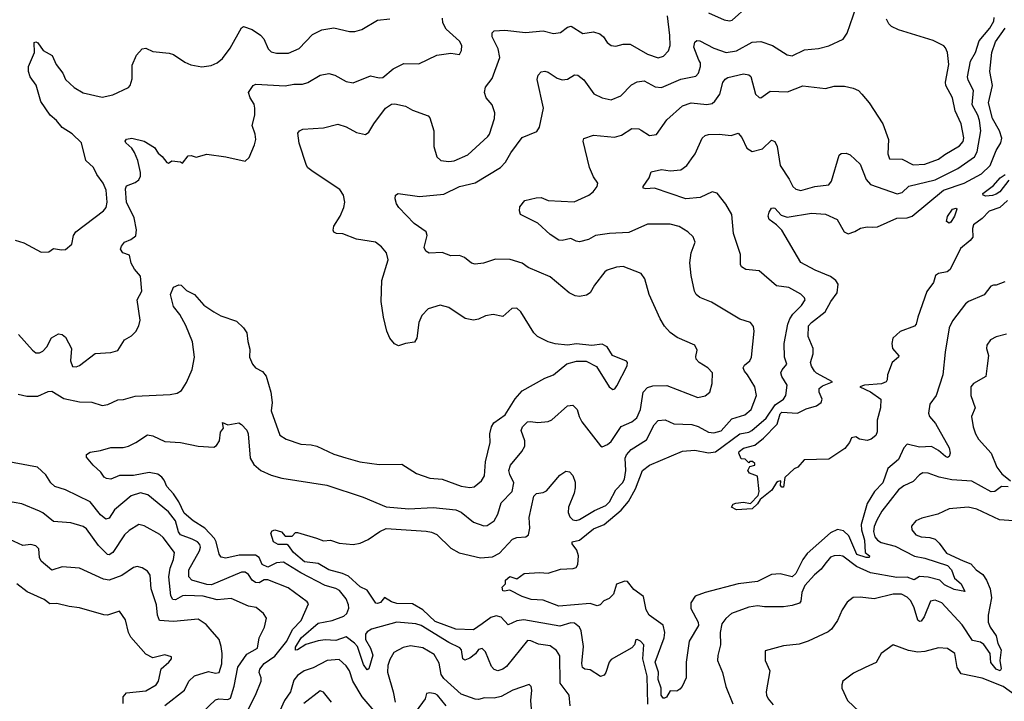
# Model space of a CAD drawing. Extents: x 2087054 to 2277909, y 548907 to 753496.
# Tile 293 of 444: x 2171111 to 2176762, y 685370 to 689283. Entities that reach past the tile are written whole.
import ezdxf

# ---------------------------------------------------------------- set-up
doc = ezdxf.new("R2010")
doc.units = 0

msp = doc.modelspace()

# ---------------------------------------------------------------- linework, layer by layer
at = {"layer": '0CON20XD'}
for points in [[(2172825, 685819.6), (2172905, 685833.4), (2172970.8, 685859.2), (2172988.6, 685875), (2173000.8, 685905), (2172998.8, 685925), (2172985, 685957.7), (2172946, 686006), (2172925, 686018), (2172865, 686034.7), (2172725, 686107.7), (2172625, 686168.3), (2172585, 686164.7), (2172535, 686140.8), (2172502.1, 686155), (2172486.2, 686196.2), (2172465, 686208.5), (2172370.4, 686209.6), (2172295, 686191.6), (2172267.2, 686197.2), (2172255.3, 686215.3), (2172239.4, 686285), (2172229.4, 686305), (2172174.3, 686365), (2172106.6, 686406.6), (2172055, 686449.7), (2172024.9, 686514.9), (2171995, 686561.2), (2171955, 686604.1), (2171939.9, 686639.9), (2171927.7, 686657.7), (2171905, 686673.2), (2171855, 686684.6), (2171765, 686665.7), (2171685, 686667.3), (2171635, 686645.6), (2171609.5, 686649.5), (2171596.1, 686656.1), (2171576.7, 686685), (2171533.8, 686725), (2171495, 686772.5), (2171495, 686786.7), (2171515, 686801.2), (2171575, 686809.2), (2171635, 686827.1), (2171705, 686826.9), (2171735, 686834.4), (2171778.8, 686855), (2171845, 686900), (2171875, 686893.3), (2171945, 686862.5), (2172035, 686856.7), (2172135, 686835.7), (2172225, 686828.8), (2172241.2, 686838.8), (2172258, 686865), (2172263.8, 686915), (2172281.7, 686938.3), (2172275, 686970), (2172305, 686957.5), (2172369.3, 686969.3), (2172385, 686960), (2172415, 686926), (2172423.1, 686905), (2172433.5, 686765), (2172455, 686730.5), (2172495.8, 686695.8), (2172555, 686669.2), (2172615, 686650.8), (2172875, 686611.1), (2173083, 686543), (2173215, 686487.1), (2173345.5, 686475.5), (2173485, 686482.8), (2173615, 686469.6), (2173645, 686455.5), (2173715, 686397.8), (2173775, 686377.1), (2173795, 686379.2), (2173833.9, 686406.1), (2173854.6, 686445), (2173875, 686510), (2173937.3, 686575), (2173946.8, 686625), (2173925, 686672.5), (2173919.1, 686695), (2173927.5, 686725), (2173993.8, 686805), (2174009.6, 686835), (2174010.9, 686865), (2173990, 686925), (2173997.8, 686945), (2174025, 686974.2), (2174042.7, 686977.3), (2174085, 686970), (2174145, 686975.6), (2174165, 686985.7), (2174255, 687065.8), (2174285, 687070.8), (2174311.4, 687045), (2174321.5, 687005), (2174337.3, 686975), (2174445, 686836), (2174455, 686831.2), (2174485, 686844.4), (2174505, 686861.5), (2174562.4, 686947.6), (2174625, 686975.3), (2174653, 686997), (2174674.7, 687045), (2174688.8, 687145), (2174715, 687172.5), (2174745, 687182.1), (2174825, 687183.5), (2175002.5, 687115), (2175045, 687122.9), (2175072.5, 687145), (2175085.8, 687195), (2175087.5, 687255), (2175060, 687285), (2175010.6, 687315), (2174994, 687335), (2174991.2, 687348.8), (2174998.8, 687385), (2174985, 687413.8), (2174885, 687458), (2174845, 687488), (2174812.8, 687522.8), (2174787.1, 687565), (2174724.4, 687705), (2174699.2, 687795), (2174677.5, 687825), (2174575, 687865.6), (2174537.1, 687862.9), (2174482.5, 687845), (2174468.8, 687835), (2174410.2, 687759.8), (2174384.5, 687715.5), (2174365, 687701.4), (2174325, 687694.4), (2174298.3, 687698.3), (2174264.6, 687714.6), (2174155, 687806), (2174029.6, 687859.6), (2173995, 687886.2), (2173927, 687907), (2173842.7, 687907.3), (2173772.5, 687885), (2173725, 687879.5), (2173705, 687884.3), (2173665, 687917.1), (2173635, 687929.4), (2173585, 687928.1), (2173535, 687945.6), (2173462.1, 687942.1), (2173442, 687955), (2173432.2, 687975), (2173450, 688045), (2173444.4, 688064.4), (2173375, 688113.1), (2173286.9, 688205), (2173273.3, 688225), (2173265.6, 688254.4), (2173268, 688275), (2173284.2, 688285.8), (2173405, 688267.5), (2173545, 688281.8), (2173635, 688324.6), (2173725, 688345.6), (2173870.5, 688435), (2173899.6, 688465), (2173930.8, 688519.2), (2173995, 688605.7), (2174079.4, 688640.6), (2174093.8, 688666.2), (2174116.9, 688775), (2174081.3, 688938.7), (2174086.5, 688965), (2174105, 688983.3), (2174125, 688986.9), (2174145, 688981.1), (2174195, 688947.9), (2174225, 688936.7), (2174255, 688941.4), (2174295, 688965.5), (2174315, 688964.4), (2174348.1, 688938.1), (2174407.1, 688857.1), (2174454, 688834), (2174505, 688823.6), (2174560.8, 688845), (2174621.6, 688908.4), (2174655, 688926.9), (2174695, 688931.9), (2174758.1, 688898.1), (2174795, 688893.1), (2174905, 688941.8), (2174991.7, 688958.3), (2175006.2, 688975), (2175018, 689015), (2175017.7, 689035), (2175009.5, 689050.5), (2174980.9, 689125), (2174985, 689153.8), (2174996.6, 689163.4), (2175015, 689160.8), (2175095, 689118.9), (2175165.3, 689094.8), (2175225, 689103.3), (2175315, 689153.8), (2175365, 689158.2), (2175430.8, 689135), (2175515, 689081.4), (2175545, 689075.8), (2175615, 689110), (2175695, 689118.1), (2175755, 689132.9), (2175838.1, 689171.9), (2175859.2, 689205), (2175911.4, 689355)], [(2175065, 689322.1), (2175155, 689282.5), (2175185, 689276.2), (2175200.7, 689279.3), (2175289.7, 689360.3)], [(2171085, 688017.5), (2171135, 688002.2), (2171235, 687948.1), (2171279.5, 687950.5), (2171305, 687970), (2171351.2, 687961.2), (2171375, 687964.1), (2171410.4, 687995), (2171420, 688045), (2171433.1, 688065), (2171593.3, 688185), (2171606.8, 688205), (2171612.8, 688235), (2171607, 688305), (2171589.7, 688345), (2171554, 688395), (2171534.5, 688435), (2171491.5, 688475), (2171465.7, 688575), (2171411.7, 688628.3), (2171355, 688664.5), (2171322.9, 688705), (2171286.6, 688735), (2171233.7, 688813.7), (2171206.7, 688906.7), (2171170.7, 688955), (2171161.6, 688985), (2171161.8, 689015), (2171195.6, 689095), (2171195, 689152.5), (2171205, 689156.2), (2171215, 689150), (2171246.7, 689106.7), (2171297.7, 689077.7), (2171320.9, 689025), (2171359.5, 688975), (2171375, 688940), (2171425, 688894), (2171476.1, 688863.9), (2171585, 688838.8), (2171645, 688851.4), (2171735, 688894.4), (2171745, 688904.3), (2171756.3, 688943.7), (2171757.6, 689022.4), (2171781.7, 689078.3), (2171814.3, 689115.7), (2171835, 689118.6), (2171875, 689100), (2171968.8, 689091.2), (2171995, 689082.5), (2172059.5, 689039.5), (2172094.4, 689024.4), (2172157, 689013), (2172210.9, 689019.1), (2172245, 689035.8), (2172275, 689060), (2172320.2, 689119.8), (2172385, 689236.7), (2172395, 689243.3), (2172445, 689227.1), (2172493.7, 689193.7), (2172512, 689172), (2172536.9, 689115), (2172555, 689098.9), (2172585, 689090.5), (2172655, 689090.9), (2172715, 689117.5), (2172792.6, 689197.4), (2172845, 689224.4), (2172915, 689235.6), (2173005, 689215.6), (2173035.4, 689214.6), (2173075, 689226.9), (2173165, 689280.6), (2173235, 689288)], [(2171105, 687475.8), (2171185, 687386.2), (2171205, 687371.2), (2171225, 687370), (2171245, 687380), (2171267.1, 687405), (2171293.8, 687456.2), (2171335, 687480), (2171355, 687476.2), (2171375, 687460), (2171409.2, 687395), (2171402.9, 687325), (2171415, 687291.2), (2171435, 687290), (2171455, 687297.5), (2171545, 687366.9), (2171635, 687372.9), (2171675, 687383.8), (2171713.8, 687445), (2171752.3, 687467.7), (2171777.1, 687492.9), (2171794.3, 687525.7), (2171801.9, 687558.1), (2171786, 687675), (2171812.5, 687725), (2171805, 687810), (2171770.4, 687850.4), (2171751.4, 687885), (2171740.7, 687930.7), (2171702.5, 687945), (2171690, 687965), (2171695, 687982.5), (2171712.5, 688005), (2171749.5, 688020.5), (2171777, 688043), (2171782.7, 688077.3), (2171768.5, 688145), (2171723.5, 688235), (2171718.6, 688311.4), (2171725, 688328.8), (2171775, 688347.5), (2171795.5, 688364.5), (2171804.3, 688385), (2171804.3, 688405), (2171788.6, 688475), (2171769.7, 688519.7), (2171754.4, 688544.4), (2171720, 688575), (2171717.5, 688585), (2171723.6, 688596.4), (2171755, 688603.3), (2171825, 688586), (2171885, 688548.8), (2171905.8, 688515.8), (2171928.3, 688498.3), (2171955, 688462.5), (2171965, 688460), (2171985, 688472.5), (2172035, 688467.5), (2172045, 688460), (2172078.3, 688501.7), (2172095, 688503.8), (2172125, 688494), (2172185, 688510), (2172295, 688495.8), (2172405, 688471.2), (2172427.7, 688492.3), (2172459.2, 688565), (2172465.7, 688595), (2172463.1, 688625), (2172445.5, 688675), (2172460, 688735), (2172461.5, 688775), (2172457.2, 688797.2), (2172435, 688834), (2172424.2, 688865.8), (2172451.2, 688905), (2172466.9, 688913.1), (2172635, 688902.5), (2172685, 688911.9), (2172735, 688912.9), (2172765, 688922.9), (2172835, 688964.3), (2172885, 688974.4), (2172920, 688965), (2172985, 688927.5), (2173025, 688920.8), (2173125, 688960.8), (2173175, 688948.6), (2173195, 688951.9), (2173255, 689000.9), (2173315, 689030.9), (2173401.1, 689028.9), (2173505, 689078.6), (2173585, 689090.8), (2173635, 689082.5), (2173646.7, 689105), (2173648.8, 689135), (2173635, 689158.8), (2173559.2, 689229.2), (2173539.1, 689265), (2173538.6, 689291.4)], [(2174716.9, 685353.1), (2174713.2, 685515), (2174686.9, 685615), (2174693.9, 685693.9), (2174675, 685716.4), (2174655, 685725.7), (2174646.4, 685723.6), (2174640.4, 685695), (2174625, 685677.9), (2174505, 685610), (2174493.6, 685595), (2174474.4, 685535), (2174465, 685520.8), (2174445, 685512.5), (2174385, 685550.6), (2174355, 685555.6), (2174341.1, 685565), (2174337.2, 685587.2), (2174347.1, 685685), (2174333.2, 685775), (2174324.1, 685795), (2174295, 685818.1), (2174275, 685820.7), (2174211.7, 685801.7), (2174005, 685838.9), (2173965, 685831.8), (2173915, 685808.6), (2173875, 685853.8), (2173845, 685860.6), (2173815, 685851.5), (2173765.9, 685814.1), (2173715, 685780.8), (2173615, 685784.2), (2173495, 685828.3), (2173425, 685895.2), (2173365, 685929.5), (2173275, 685931.1), (2173245, 685941.2), (2173205, 685966), (2173182.2, 685937.8), (2173165, 685931.5), (2173155, 685934.3), (2173105, 686008), (2173065, 686027.8), (2172997.9, 686087.9), (2172964, 686104), (2172885.7, 686125), (2172825, 686161.7), (2172745, 686170.3), (2172682.5, 686225), (2172655, 686264.4), (2172645, 686270), (2172595, 686270), (2172568.8, 686285), (2172552, 686335), (2172561.2, 686348.8), (2172575, 686353.8), (2172613.6, 686343.6), (2172635, 686317.5), (2172675, 686317.5), (2172695, 686340), (2172705, 686340), (2172815, 686306.9), (2172855, 686290.5), (2172895, 686295.4), (2172945, 686278.5), (2173025, 686270.9), (2173065, 686278.5), (2173111.7, 686298.3), (2173178.1, 686345), (2173215, 686361.3), (2173443.7, 686346.3), (2173475, 686341.2), (2173505, 686327.3), (2173585, 686250), (2173633.4, 686223.4), (2173755, 686194.7), (2173825, 686199.7), (2173865, 686221.2), (2173939.6, 686300.4), (2173965, 686310.2), (2174015.9, 686314.1), (2174031.9, 686325), (2174039.1, 686365), (2174034.6, 686425), (2174062.4, 686547.6), (2174076.4, 686563.6), (2174115, 686568.8), (2174135, 686579.1), (2174211.1, 686668.9), (2174245, 686692), (2174267.3, 686687.3), (2174285, 686666.7), (2174298.5, 686628.5), (2174299.3, 686595), (2174293.1, 686565), (2174260.3, 686485), (2174259.3, 686455), (2174268.5, 686428.5), (2174285, 686412), (2174305, 686408), (2174325, 686413.5), (2174409.2, 686465), (2174475, 686494.8), (2174495.6, 686514.4), (2174531.9, 686585), (2174571.5, 686625), (2174582.5, 686645), (2174590.2, 686695), (2174586.3, 686765), (2174593.2, 686785), (2174620.9, 686815), (2174709.5, 686870.5), (2174752.2, 686957.8), (2174775, 686982.5), (2174815, 686986.7), (2174865, 686963.8), (2174968.3, 686958.3), (2175005, 686947.5), (2175064, 686915), (2175095, 686911.1), (2175136.6, 686923.4), (2175197.4, 686992.6), (2175272, 687015), (2175309.2, 687045), (2175340.5, 687125), (2175330, 687175), (2175289.1, 687245), (2175270.5, 687265), (2175263.3, 687285), (2175270.8, 687299.2), (2175301.8, 687325), (2175311.8, 687345), (2175326, 687495), (2175322.3, 687522.3), (2175305, 687543.8), (2175245, 687564.2), (2175082.2, 687662.2), (2175015, 687688.6), (2174994.2, 687705), (2174984.3, 687725), (2174965.8, 687815), (2174957.7, 687887.7), (2174964.4, 687945), (2174987.5, 688005), (2174976.8, 688036.8), (2174945.5, 688065.5), (2174895.5, 688095.5), (2174845, 688109.4), (2174715, 688108.9), (2174608.1, 688061.9), (2174495.4, 688055.4), (2174415, 688043.6), (2174375, 688021.9), (2174325, 688008.6), (2174305, 688011.4), (2174275, 688027.5), (2174225.3, 688014.7), (2174205, 688018.2), (2174155, 688050), (2174085.3, 688115.3), (2173985, 688164.2), (2173979.2, 688185), (2173981.8, 688208.2), (2174011.2, 688245), (2174075, 688260.6), (2174105, 688262.2), (2174145, 688245.4), (2174293, 688237), (2174377.5, 688275), (2174403.3, 688295), (2174426.2, 688325), (2174430, 688345), (2174405, 688381.2), (2174380.5, 688435), (2174344.4, 688585), (2174349.7, 688600.3), (2174405, 688620), (2174525, 688609.1), (2174565, 688620), (2174625, 688657.5), (2174665, 688655.7), (2174678.9, 688648.9), (2174725, 688618.6), (2174765, 688624.3), (2174825, 688707.5), (2174915, 688788.5), (2174964.6, 688805.4), (2175055, 688795.9), (2175085, 688801.2), (2175101.5, 688815), (2175128.8, 688855), (2175147.5, 688922.5), (2175159.3, 688940.7), (2175175, 688950.6), (2175265, 688971.9), (2175295, 688967.1), (2175307.2, 688957.2), (2175335, 688856.2), (2175355, 688836), (2175365, 688834), (2175418.1, 688871.9), (2175518.3, 688868.3), (2175605, 688903.3), (2175735, 688887.5), (2175785, 688901.4), (2175845, 688901.4), (2175895, 688889.4), (2175925, 688875.6), (2175945, 688855.8), (2175986.7, 688805), (2176065.4, 688685.4), (2176097.9, 688595), (2176093.3, 688513.3), (2176104, 688485), (2176175, 688481.4), (2176239.1, 688449.1), (2176305, 688454.1), (2176385, 688482.1), (2176420.1, 688509.9), (2176505, 688558.5), (2176525, 688584.2), (2176528.9, 688605), (2176514.4, 688685), (2176479.1, 688759.1), (2176464.3, 688835), (2176426.8, 688905), (2176425.4, 688925), (2176442.7, 689025), (2176436.4, 689095), (2176425, 689121.2), (2176415, 689132), (2176352.8, 689162.8), (2176155, 689224.5), (2176115, 689243.1), (2176098.6, 689258.6), (2176086.7, 689285)], [(2172982.5, 686767.5), (2173062.5, 686745), (2173175, 686730.5), (2173305, 686732.2), (2173388.5, 686678.5), (2173465, 686651.9), (2173535, 686645.6), (2173644.7, 686604.7), (2173695, 686597.8), (2173718.7, 686601.3), (2173761.2, 686635), (2173778, 686665), (2173785.5, 686745), (2173811.9, 686855), (2173809.1, 686905), (2173819.1, 686945), (2173831.9, 686968.1), (2173896.7, 687015), (2173954.1, 687105.9), (2173995, 687152.2), (2174125.5, 687224.5), (2174175, 687244.3), (2174252.3, 687307.7), (2174306.9, 687323.1), (2174362.4, 687322.4), (2174421.7, 687291.7), (2174494, 687175), (2174515, 687160), (2174525.9, 687164.1), (2174538.3, 687181.7), (2174598.1, 687295), (2174600, 687315), (2174593.4, 687323.4), (2174512.5, 687355), (2174482.5, 687405), (2174455, 687420), (2174395, 687412), (2174307, 687423), (2174255, 687414.3), (2174185, 687421.4), (2174145, 687434.2), (2174083.3, 687465), (2174061.2, 687485), (2173988, 687605), (2173965, 687627.5), (2173935, 687625.7), (2173885, 687580), (2173829.3, 687590.7), (2173785, 687582.9), (2173745, 687564.4), (2173715, 687558.1), (2173667.6, 687567.6), (2173575, 687631.4), (2173524.1, 687644.1), (2173455, 687622.5), (2173418.6, 687585), (2173402.5, 687545), (2173390.6, 687455), (2173377.5, 687432.5), (2173325, 687424.2), (2173285, 687410), (2173261.7, 687421.7), (2173235.6, 687455.6), (2173218.6, 687495), (2173198.5, 687575), (2173186.4, 687665), (2173189.4, 687785), (2173225.8, 687905), (2173215.8, 687945), (2173188.7, 687978.7), (2173152.5, 688005), (2173043.4, 688023.4), (2172965, 688054), (2172930, 688055), (2172913.5, 688063.5), (2172910, 688075), (2172915, 688096.7), (2172951.4, 688155), (2172972.2, 688205), (2172977.8, 688235), (2172970.6, 688275), (2172947.9, 688307.9), (2172795, 688409.2), (2172765, 688432), (2172757.5, 688445), (2172714.5, 688574.5), (2172707.7, 688632.3), (2172716.7, 688645), (2172735.8, 688654.2), (2172855, 688661.9), (2172937.7, 688682.3), (2172985, 688668.1), (2173045, 688635.8), (2173095, 688623.8), (2173115, 688636.7), (2173143.1, 688685), (2173210.8, 688775), (2173245, 688798.6), (2173265, 688800), (2173325.5, 688785.5), (2173365, 688764.2), (2173455, 688730), (2173465, 688720), (2173487.5, 688645), (2173487.5, 688555), (2173506.1, 688496.1), (2173527.5, 688475), (2173575, 688468.6), (2173605, 688473.1), (2173682.5, 688507.5), (2173798.3, 688611.7), (2173807.5, 688625), (2173836, 688716), (2173837.7, 688747.7), (2173823.8, 688795), (2173788.8, 688835), (2173778.8, 688865), (2173784, 688895), (2173822.7, 688945), (2173867.1, 689065), (2173857.7, 689115), (2173822.5, 689185), (2173822.4, 689207.6), (2173835, 689219.2), (2173895, 689221.9), (2174015, 689208.7), (2174115, 689219.2), (2174175, 689203.1), (2174215, 689210), (2174255, 689239.6), (2174275.4, 689245.4), (2174343.1, 689203.1), (2174405, 689212.5), (2174441.4, 689201.4), (2174462.5, 689185), (2174482.4, 689152.4), (2174505.6, 689135.6), (2174531.7, 689131.7), (2174575, 689142.5), (2174615, 689141.8), (2174715, 689084.7), (2174775, 689064.6), (2174806.7, 689073.3), (2174835, 689104), (2174844.6, 689135.4), (2174842.3, 689192.3), (2174829.2, 689305)], [(2176765, 687778.5), (2176715, 687759.2), (2176700.7, 687759.3), (2176685, 687753.3), (2176647.3, 687702.7), (2176556.2, 687665), (2176538.5, 687651.5), (2176464.4, 687555), (2176446.2, 687515), (2176421.9, 687375), (2176408.6, 687245), (2176370, 687125), (2176335.5, 687075), (2176327.5, 687025), (2176332.2, 687005), (2176366.9, 686965), (2176445, 686825.8), (2176450.8, 686795), (2176445.3, 686774.7), (2176435, 686770), (2176425, 686775.5), (2176385, 686810.4), (2176345, 686833.8), (2176275, 686829.5), (2176205, 686845.8), (2176185, 686826.2), (2176155, 686757.8), (2176093.7, 686706.3), (2176064.7, 686625), (2176016.8, 686575), (2175974.6, 686505.4), (2175941.2, 686385), (2175941.7, 686355), (2175959.6, 686295), (2175964.1, 686224.1), (2175988.8, 686205), (2175986.7, 686195), (2175970, 686195), (2175915, 686213.3), (2175869.9, 686319.9), (2175838.6, 686348.6), (2175805, 686356.5), (2175765, 686337.9), (2175631, 686219), (2175605.3, 686185), (2175565, 686103.1), (2175545, 686085.5), (2175475, 686101.8), (2175425, 686098.5), (2175345, 686058.9), (2175234.5, 686045.5), (2175045, 685995.8), (2174987, 685973), (2174962.5, 685935), (2174962.6, 685902.6), (2175004.6, 685825), (2175007.8, 685805), (2174953.8, 685715), (2174935.6, 685595), (2174935.7, 685505), (2174912.5, 685455), (2174899.3, 685440.7), (2174881.7, 685428.3), (2174845, 685430), (2174823.8, 685395), (2174812.3, 685387.7), (2174805, 685387.5), (2174793.1, 685405), (2174792.8, 685445), (2174775.2, 685495), (2174777.6, 685537.6), (2174759.2, 685595), (2174810.9, 685735), (2174812.9, 685765), (2174805, 685807.1), (2174724.5, 685865), (2174706.2, 685895), (2174691.7, 685971.7), (2174635, 686011.4), (2174598.8, 686058.8), (2174585, 686060), (2174537, 686043), (2174519.5, 685985), (2174495, 685960.5), (2174463.8, 685946.2), (2174443.3, 685925), (2174425, 685918), (2174385, 685931.2), (2174205.6, 685915.6), (2174115, 685951.1), (2174047.5, 685955), (2173995, 685971.6), (2173925, 686009.2), (2173892, 686002), (2173884.2, 686005), (2173880, 686025), (2173900, 686045), (2173900, 686065), (2173925, 686086.7), (2173965, 686073.8), (2174006.2, 686103.8), (2174095, 686110), (2174145, 686106.7), (2174215, 686129.1), (2174287.9, 686132.1), (2174305, 686138), (2174314.4, 686155.6), (2174318.5, 686205), (2174308.5, 686238.5), (2174281.4, 686275), (2174282.5, 686285), (2174325, 686294.4), (2174405, 686360.8), (2174465, 686385.4), (2174563.4, 686466.6), (2174605, 686517.9), (2174645, 686590.7), (2174685, 686694.3), (2174725.7, 686725), (2174915, 686806.7), (2174985, 686811.2), (2175065, 686796.4), (2175105, 686801.6), (2175245, 686905.7), (2175295, 686914.3), (2175313.8, 686925), (2175395.8, 686995), (2175447.2, 687072.8), (2175495.3, 687105), (2175508.7, 687125), (2175515.6, 687185), (2175484.6, 687235), (2175478.9, 687255), (2175486.2, 687273.8), (2175514.4, 687305), (2175500, 687345), (2175499.1, 687425), (2175519.7, 687535), (2175530.8, 687565), (2175548.4, 687591.6), (2175598.6, 687641.4), (2175619.4, 687675), (2175616.1, 687686.1), (2175595, 687706.4), (2175525, 687745.6), (2175455, 687755.7), (2175355, 687840.6), (2175278.3, 687848.3), (2175254.2, 687864.2), (2175248, 687878), (2175248.1, 687935), (2175207.9, 688055), (2175198.9, 688165), (2175164.7, 688224.7), (2175115, 688287.5), (2175085, 688295.6), (2175017.1, 688262.9), (2174935, 688254.7), (2174755, 688316.7), (2174705, 688311.2), (2174690, 688315), (2174690, 688325), (2174724.3, 688375), (2174735, 688410), (2174795, 688423.8), (2174845, 688415.4), (2174905, 688420.5), (2174940, 688445), (2174966.4, 688483.6), (2174987.9, 688512.1), (2175027.9, 688602.1), (2175045, 688618), (2175065, 688624.2), (2175125, 688625.6), (2175195, 688617.5), (2175235, 688632), (2175255, 688606), (2175285, 688545.8), (2175315, 688525.7), (2175375, 688540.6), (2175425, 688592), (2175445, 688584), (2175458.9, 688555), (2175476.2, 688445), (2175527.4, 688367.4), (2175547.5, 688325), (2175565, 688309.6), (2175595, 688303.1), (2175675, 688326.2), (2175755.4, 688334.6), (2175770, 688355), (2175814.3, 688505.7), (2175825.9, 688514.1), (2175854.1, 688515.9), (2175876.8, 688506.8), (2175934.3, 688454.3), (2175969.5, 688365), (2175995, 688336.7), (2176146.6, 688283.4), (2176175, 688291.1), (2176215, 688327.1), (2176365, 688364.3), (2176495, 688429.5), (2176590, 688495), (2176607, 688525), (2176626.3, 688645), (2176619.8, 688705), (2176610.4, 688735), (2176576.7, 688795), (2176585.9, 688875.9), (2176553.9, 688935), (2176551.6, 688955), (2176568.6, 689045), (2176595.8, 689094.2), (2176617.9, 689162.1), (2176679.1, 689235), (2176701.5, 689275), (2176704.4, 689295)], [(2176781.1, 688245), (2176736.1, 688203.9), (2176675, 688184), (2176635, 688142.5), (2176584.4, 688105), (2176579.2, 688085), (2176581.2, 688035), (2176566, 688015), (2176510.2, 687969.8), (2176451.1, 687848.9), (2176433.3, 687835), (2176384.4, 687825.6), (2176368, 687815), (2176355, 687773.8), (2176317.5, 687722.5), (2176265.4, 687574.6), (2176255.6, 687535), (2176246.7, 687523.3), (2176165, 687492.5), (2176121.9, 687455), (2176115.6, 687425), (2176120.5, 687395), (2176155.9, 687354.1), (2176153.8, 687345), (2176118, 687315), (2176090.8, 687245), (2176090, 687215), (2176084, 687205), (2176056.7, 687193.3), (2175960, 687185), (2175932.5, 687175), (2175995, 687146.5), (2176052.5, 687105), (2176052, 687055), (2176031.9, 686985), (2176032.3, 686917.7), (2176023.9, 686896.1), (2175997.5, 686875), (2175975, 686866.7), (2175930, 686875), (2175909.3, 686889.3), (2175885, 686882.5), (2175873.3, 686855), (2175847.7, 686822.3), (2175755, 686760), (2175613, 686757), (2175577.5, 686715), (2175555.9, 686704.1), (2175502.5, 686655), (2175495, 686600), (2175485, 686600), (2175478.3, 686608.3), (2175480, 686635), (2175465, 686632.5), (2175455, 686626.7), (2175427, 686583), (2175360.8, 686529.2), (2175346.4, 686503.6), (2175315, 686474.2), (2175225, 686469.4), (2175196.2, 686485), (2175205, 686502), (2175222, 686508), (2175265, 686512.5), (2175305, 686506), (2175349.2, 686550.8), (2175355.7, 686574.3), (2175345, 686662.5), (2175299.3, 686679.3), (2175290, 686695), (2175301.7, 686718.3), (2175330, 686725), (2175330, 686735), (2175317, 686747), (2175302.5, 686747.5), (2175295, 686740), (2175275, 686760), (2175251.7, 686761.7), (2175237.5, 686795), (2175240, 686805), (2175265, 686824), (2175330, 686840), (2175379.5, 686880.5), (2175458.4, 686961.6), (2175475, 687020), (2175485, 687030.8), (2175574.3, 687024.3), (2175625, 687050), (2175685, 687066.2), (2175711.8, 687085), (2175716, 687105), (2175700.4, 687145), (2175700, 687165), (2175719.4, 687180.6), (2175776.7, 687205), (2175685, 687253.1), (2175672.5, 687265), (2175655, 687293.8), (2175650.5, 687315), (2175664.4, 687365.6), (2175665.7, 687395), (2175636.9, 687465), (2175638.5, 687525), (2175655, 687544.4), (2175734.3, 687605.7), (2175765.8, 687665), (2175802.4, 687715), (2175808.2, 687765), (2175795.7, 687785.7), (2175765, 687809.1), (2175676.7, 687845), (2175595, 687890), (2175485, 688073.8), (2175455.5, 688105.5), (2175412.5, 688135), (2175407.1, 688155), (2175412.1, 688177.9), (2175425, 688200), (2175435, 688203.8), (2175445, 688200), (2175481.2, 688161.2), (2175515, 688150), (2175655, 688172.7), (2175735, 688167.1), (2175802.9, 688135), (2175842.7, 688065), (2175865, 688054.4), (2175903.9, 688066.1), (2175936, 688086), (2175975, 688094), (2176007.7, 688092.3), (2176035, 688094.5), (2176145, 688142.9), (2176205, 688146), (2176233.1, 688155), (2176413.3, 688305), (2176532.1, 688345), (2176631.5, 688398.5), (2176680.7, 688445), (2176715, 688532.9), (2176741.6, 688575), (2176747.8, 688602.3), (2176734, 688645), (2176694, 688715), (2176671.3, 688805), (2176694.4, 688905), (2176678.8, 688985), (2176690.9, 689095), (2176712.2, 689155), (2176766.8, 689233.2)], [(2176788.7, 688361.3), (2176735.6, 688295), (2176715, 688280.5), (2176695, 688272.8), (2176655, 688270), (2176641.1, 688275), (2176638.9, 688285), (2176699.2, 688330.8), (2176738.8, 688375), (2176766.3, 688393.7)], [(2176445, 688114.5), (2176430, 688125), (2176435, 688152.5), (2176465, 688194.4), (2176485, 688201.2), (2176490, 688195), (2176475.3, 688155), (2176455, 688121.1), (2176445, 688114.5)], [(2171102.7, 687132.7), (2171151.7, 687121.7), (2171215, 687121.1), (2171275, 687148.2), (2171295, 687150.5), (2171365, 687108.9), (2171455, 687088.9), (2171525, 687088.1), (2171585, 687068.8), (2171616.9, 687073.1), (2171675, 687101.4), (2171707.4, 687102.6), (2171775, 687121.4), (2171975, 687130.5), (2172015, 687138.9), (2172040, 687155), (2172069.3, 687200.7), (2172100.5, 687275), (2172115.3, 687345), (2172103.7, 687433.7), (2172065, 687528.1), (2172030.8, 687590.8), (2171995, 687636.2), (2171977.1, 687705), (2171995, 687747.5), (2172025, 687760), (2172038.3, 687758.3), (2172068.6, 687728.6), (2172115, 687705.7), (2172168, 687645), (2172225, 687606), (2172265, 687583.3), (2172355, 687551.4), (2172396.7, 687515), (2172415.6, 687485), (2172420, 687435), (2172431.7, 687391.7), (2172430, 687345), (2172447.5, 687305), (2172463.8, 687285), (2172505, 687264.2), (2172525, 687236.2), (2172553.6, 687145), (2172559.5, 687085), (2172555, 687037.5), (2172605, 686897.5), (2172640, 686875), (2172725.7, 686845.7), (2172785, 686842.9), (2172815.9, 686834.1), (2172915, 686788.1), (2172982.5, 686767.5)], [(2176775, 687476.9), (2176715, 687462.9), (2176682.5, 687445), (2176661.4, 687415), (2176658.9, 687395), (2176670.6, 687355), (2176664.4, 687295), (2176655.5, 687234.5), (2176585.7, 687195), (2176570.6, 687175), (2176569.4, 687125), (2176594.4, 687055), (2176573.1, 687005), (2176583.1, 686945), (2176596.2, 686906.2), (2176614.5, 686875), (2176686.1, 686795), (2176719.1, 686715), (2176746.9, 686676.9), (2176797.1, 686635)], [(2172402.8, 685285), (2172464, 685405), (2172497.2, 685485), (2172497.5, 685505), (2172485.6, 685535), (2172490.5, 685555), (2172515, 685587.9), (2172575, 685629.6), (2172643.6, 685716.4), (2172677.4, 685782.6), (2172727.1, 685835), (2172769.7, 685929.7), (2172761.5, 685941.5), (2172652.1, 686022.1), (2172535, 686068.4), (2172515, 686067.2), (2172485, 686050.8), (2172465, 686052.8), (2172445.8, 686065.8), (2172425, 686098.5), (2172405, 686111.1), (2172385, 686111.4), (2172211.6, 686038.4), (2172185, 686040), (2172099.2, 686065), (2172081.8, 686085), (2172081.8, 686125), (2172143.9, 686235), (2172149.4, 686255), (2172145, 686270), (2172132.5, 686285), (2172101.5, 686301.5), (2172035, 686325.4), (2172023.2, 686343.2), (2172005, 686405.4), (2171965, 686458.8), (2171846.9, 686555), (2171805, 686567.1), (2171751, 686549), (2171655, 686470), (2171625, 686421.1), (2171605, 686415.9), (2171575, 686440.8), (2171515, 686514.6), (2171375, 686583.3), (2171312.6, 686602.6), (2171290.4, 686625), (2171260.7, 686670.7), (2171213.7, 686713.7), (2170995.7, 686754.3)], [(2176785, 686600.8), (2176745, 686602.5), (2176708, 686575), (2176686.9, 686573.1), (2176575, 686634.7), (2176461.3, 686641.3), (2176387.4, 686657.4), (2176325, 686680), (2176295, 686681.5), (2176275, 686670), (2176238.1, 686631.9), (2176185, 686608), (2176155, 686583.8), (2176058.2, 686461.8), (2176030.3, 686410.3), (2176015.6, 686374.4), (2176012, 686345), (2176018, 686315), (2176033.9, 686295), (2176055, 686282.6), (2176135, 686260.2), (2176247.1, 686202.9), (2176305, 686191.7), (2176435, 686149.1), (2176458.5, 686125), (2176476.7, 686076.7), (2176514.2, 686045), (2176535, 686000), (2176475, 686012.7), (2176419.3, 686039.3), (2176391.4, 686065), (2176325, 686083), (2176275, 686086.2), (2176245, 686067.5), (2176205, 686083.3), (2176145, 686080.3), (2175995, 686107.7), (2175914.1, 686144.1), (2175835, 686202.5), (2175815, 686207.5), (2175785, 686206.1), (2175765, 686196.9), (2175732.2, 686157.7), (2175711.9, 686128.1), (2175672.8, 686097.2), (2175616.7, 686035), (2175600.3, 685995), (2175593.3, 685945), (2175586.1, 685933.9), (2175545, 685920.4), (2175495, 685913.5), (2175385, 685912.1), (2175345, 685917.5), (2175295, 685910.9), (2175196.3, 685873.6), (2175163.5, 685846.5), (2175141.5, 685815), (2175131.8, 685765), (2175132.5, 685695), (2175117, 685633), (2175116.9, 685605), (2175144.4, 685535), (2175163.5, 685455), (2175204.4, 685355)], [(2172155.8, 685305), (2172235, 685379.1), (2172255, 685383.8), (2172305, 685380), (2172320.7, 685389.3), (2172343, 685457), (2172364.2, 685565.8), (2172415, 685640.4), (2172475.4, 685675), (2172486.1, 685733.9), (2172516.7, 685795), (2172527, 685847), (2172511.2, 685875), (2172468.2, 685908.2), (2172425, 685915.5), (2172325, 685961.4), (2172245, 685952.5), (2172165, 685974.3), (2172065, 685977.9), (2172045, 685974.8), (2172005, 685953.5), (2171990, 685955), (2171978.8, 685975), (2171967.8, 686085), (2171975.2, 686134.8), (2171994.7, 686185), (2172000.4, 686225), (2171935, 686310.9), (2171915, 686328.5), (2171825, 686378.5), (2171795, 686384.4), (2171739.5, 686350.5), (2171713.8, 686326.2), (2171645, 686224.4), (2171625, 686211.5), (2171615, 686213.5), (2171564.6, 686265), (2171495, 686359.4), (2171475, 686374.5), (2171405, 686394.6), (2171305, 686401.9), (2171245, 686451.9), (2171225, 686461.4), (2171123.8, 686503.8), (2171035, 686518.5)], [(2176895, 686400.5), (2176735, 686411.3), (2176605, 686473.8), (2176555, 686485.5), (2176445, 686475.6), (2176381.2, 686445), (2176289.3, 686420.7), (2176255, 686405.8), (2176228.8, 686375), (2176232, 686355), (2176255, 686326), (2176285, 686314.4), (2176335, 686311.4), (2176365, 686301.4), (2176388.8, 686278.8), (2176429.9, 686219.9), (2176525, 686176), (2176569.1, 686159.1), (2176600, 686125), (2176637.8, 686097.8), (2176659.6, 686065), (2176681.2, 686015), (2176688.7, 685965), (2176669.7, 685865), (2176670, 685825), (2176680.3, 685795), (2176715.7, 685745.7), (2176725, 685701.4), (2176744, 685665), (2176736.2, 685605), (2176743.6, 685556.4), (2176738.8, 685545), (2176715.5, 685555), (2176685, 685592.2), (2176680, 685645), (2176645, 685697.3), (2176625, 685710.3), (2176580, 685720), (2176519.9, 685809.9), (2176402.9, 685935), (2176365, 685950), (2176337.8, 685945), (2176302.5, 685855), (2176285, 685830.9), (2176275, 685827.8), (2176265, 685835.8), (2176245, 685906.7), (2176225, 685947.1), (2176205, 685968.9), (2176171.2, 685985), (2176125, 685985.9), (2176015, 685958.2), (2175935, 685968.6), (2175894.2, 685965.8), (2175860.9, 685939.1), (2175831.2, 685895), (2175805.5, 685834.5), (2175770, 685785), (2175751.2, 685768.8), (2175636.7, 685715), (2175585, 685698.1), (2175495, 685688.1), (2175389.3, 685660.7), (2175390, 685605), (2175416, 685545), (2175395.6, 685425), (2175397.1, 685405), (2175407.1, 685385), (2175435, 685350.8)], [(2171943.7, 685346.4), (2172056.5, 685433.5), (2172081.2, 685485), (2172115, 685517.3), (2172195, 685541.5), (2172235, 685531.5), (2172255.6, 685535), (2172271.5, 685585), (2172273.8, 685643.8), (2172268.2, 685685), (2172255.6, 685725), (2172205, 685784.4), (2172180.9, 685810.9), (2172135, 685842.5), (2171995, 685827.5), (2171913.8, 685833.8), (2171902.7, 685865), (2171895.9, 685925), (2171866.2, 686015), (2171861.1, 686095), (2171845, 686118), (2171815, 686136), (2171785, 686144), (2171765, 686137.8), (2171697, 686093), (2171625, 686066.5), (2171591.9, 686071.9), (2171454.5, 686134.5), (2171355, 686141.9), (2171295, 686123.1), (2171234.3, 686175), (2171225.7, 686195), (2171220.8, 686245), (2171205, 686262.5), (2171175, 686269.5), (2171130, 686265), (2171005, 686321.8)], [(2171705, 685357.5), (2171704.6, 685395.4), (2171725, 685418.9), (2171835, 685430.6), (2171894.5, 685465), (2171908.8, 685485), (2171922.8, 685557.2), (2171967.5, 685595), (2171983.3, 685615), (2171982.5, 685625), (2171945, 685636.9), (2171875, 685619.2), (2171835, 685641.4), (2171749.1, 685739.1), (2171736, 685765), (2171718.7, 685838.7), (2171685, 685887.5), (2171615, 685865.6), (2171595, 685866.5), (2171455, 685907.5), (2171394.6, 685914.6), (2171325, 685931.9), (2171285, 685930), (2171252, 685955), (2171155, 685998.5), (2171095.8, 686044.2)], [(2174270.9, 685345), (2174265.4, 685405), (2174212.9, 685475), (2174210.9, 685630.9), (2174192, 685662), (2174155, 685688.9), (2174088.6, 685698.6), (2174045, 685717.8), (2174025, 685719.4), (2173905, 685569.5), (2173885, 685554.5), (2173855, 685544.5), (2173835, 685552.2), (2173819.8, 685569.8), (2173785.5, 685655), (2173765, 685674.4), (2173745, 685668.1), (2173726.6, 685643.4), (2173695, 685618.5), (2173666.7, 685606.7), (2173654.7, 685614.7), (2173646.6, 685665), (2173637.7, 685677.7), (2173575, 685708.4), (2173415, 685805.3), (2173384.6, 685815.4), (2173275, 685825.3), (2173130, 685785), (2173105, 685768.7), (2173095.8, 685755), (2173095.3, 685725), (2173124.7, 685675), (2173138.8, 685635), (2173115, 685555.8), (2173105, 685550.6), (2173085, 685581.9), (2173049.7, 685685), (2173032.4, 685705), (2172985, 685739.5), (2172925, 685718.6), (2172865, 685723.9), (2172825, 685718.4), (2172753, 685697), (2172705, 685665.6), (2172694.7, 685664.7), (2172695, 685680.8), (2172726.4, 685735), (2172825, 685819.6)], [(2176825, 685405.6), (2176755, 685455.6), (2176635, 685504.1), (2176515, 685527.1), (2176491.5, 685565), (2176477.1, 685645), (2176435, 685672.9), (2176385, 685677.8), (2176305, 685656.7), (2176265, 685652.7), (2176211.4, 685661.4), (2176125, 685693.8), (2176056, 685645), (2176026.8, 685593.2), (2175963.8, 685563.8), (2175897.3, 685532.7), (2175836.2, 685485), (2175828.8, 685465), (2175830, 685445), (2175861.2, 685375), (2175960.9, 685280.9)], [(2174054.5, 685255), (2174044.4, 685375), (2174050, 685435), (2174046.2, 685456.2), (2174035, 685467.5), (2173941.2, 685435), (2173875, 685397.7), (2173835, 685388.5), (2173779.7, 685390.3), (2173745, 685381.1), (2173725, 685383.1), (2173645, 685411.1), (2173545, 685500.3), (2173530.5, 685525), (2173519.5, 685589.5), (2173489.7, 685639.7), (2173425, 685677.1), (2173355, 685687.9), (2173311.3, 685678.7), (2173259.3, 685650.7), (2173235, 685611.2), (2173223.8, 685575), (2173222, 685538), (2173255, 685423.8), (2173266.1, 685365)], [(2173145.5, 685315), (2173076.6, 685396.6), (2173022.7, 685485), (2173003.3, 685545), (2172984.3, 685574.3), (2172945, 685609.7), (2172875.9, 685604.1), (2172795, 685562.3), (2172744.3, 685545.7), (2172705, 685519.2), (2172685, 685491.1), (2172665.4, 685425.4), (2172631.1, 685375), (2172604.7, 685315)], [(2172900, 685365), (2172855, 685422.5), (2172835, 685431.4), (2172741.7, 685358.3)], [(2173559.2, 685345), (2173509.2, 685405), (2173495, 685412.5), (2173465, 685419.5), (2173446.2, 685415), (2173437.9, 685385), (2173386.7, 685313.3)]]:
    msp.add_lwpolyline(points, dxfattribs=at)

doc.saveas('drawing.dxf')
